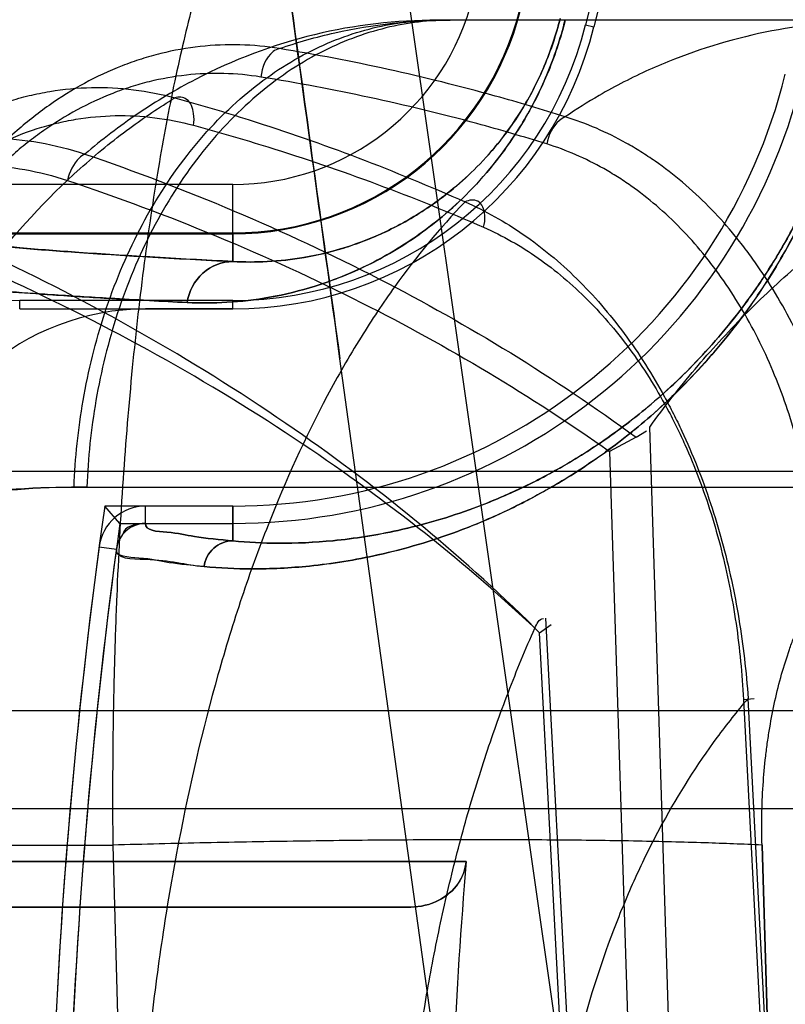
# Model space of a CAD drawing. Header units: millimetres. Extents: x 0 to 297, y 0 to 210.
# Tile 408 of 438: x 242.0623 to 242.1089, y 159.3941 to 159.454. Entities that reach past the tile are written whole.
import ezdxf

# ---------------------------------------------------------------- set-up
doc = ezdxf.new("R2010")
doc.units = ezdxf.units.MM
doc.header["$LTSCALE"] = 16.335
doc.layers.get('0').update_dxf_attribs({"linetype": 'CONTINUOUS'})
for name, color, linetype in [('AXES_REF', 7, 'CONTINUOUS'), ('INTFCLR_1', 7, 'CONTINUOUS'), ('INTFCLR_144815', 7, 'CONTINUOUS'), ('INTFCLR_72935', 7, 'CONTINUOUS')]:
    doc.layers.add(name, color=color, linetype=linetype)

msp = doc.modelspace()

# ---------------------------------------------------------------- linework, layer by layer
at = {"color": 7, "linetype": 'Continuous'}
for radius in [5.8174969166, 5.817, 5.7797484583]:
    msp.add_circle((241.4979109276, 154.8339782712), radius, dxfattribs=at)
msp.add_arc((241.4979109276, 154.8339782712), 5.76, 278.2771290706, 261.7228709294, dxfattribs=at)
at = {"layer": 'AXES_REF', "color": 7, "linetype": 'Continuous'}
msp.add_arc((241.4979109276, 154.8339782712), 5.892, 113.0826660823, 66.91733391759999, dxfattribs=at)
at = {"layer": 'AXES_REF', "color": 9, "linetype": 'Continuous'}
msp.add_arc((241.4979109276, 154.8339782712), 5.3067073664, 94.4118118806, 85.5881881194, dxfattribs=at)
at = {"layer": 'INTFCLR_1', "color": 9, "linetype": 'Continuous'}
for p, q in [((242.0752948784, 159.4439715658), (242.0569476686, 159.4439715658)), ((242.0752948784, 159.4392838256), (242.0752948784, 159.4439715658)), ((242.0561411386, 159.4409729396), (242.0752948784, 159.4409720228)), ((242.0699864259, 159.4233349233), (242.0699863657, 159.4243928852)), ((242.0752948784, 159.4222757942), (242.0752948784, 159.4243928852)), ((242.0671536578, 159.4219140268), (242.0682022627, 159.4217736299)), ((242.0894900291, 159.4027569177), (242.0484438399, 159.4027569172)), ((241.9530786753, 159.3999782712), (242.0861160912, 159.3999782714))]:
    msp.add_line(p, q, dxfattribs=at)
at = {"layer": 'INTFCLR_1', "color": 6, "linetype": 'Continuous'}
for p, q in [((242.0752948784, 159.4363928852), (242.0699858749, 159.4363928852)), ((242.0752948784, 159.4243928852), (242.0699864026, 159.4243928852)), ((242.0699864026, 159.4233349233), (242.0752948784, 159.4233349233))]:
    msp.add_line(p, q, dxfattribs=at)
at = {"layer": 'INTFCLR_1', "color": 9, "linetype": 'Continuous'}
for centre, radius, start, end in [((242.4100786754, 159.3759782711), 0.3626146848, 136.3898582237, 175.7650415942), ((242.0752948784, 159.459023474), 0.0150519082, 270.0000000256, 346.0686235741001), ((242.0752948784, 159.459023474), 0.0180514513, 270.0000000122, 346.0686236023)]:
    msp.add_arc(centre, radius, start, end, dxfattribs=at)
at = {"layer": 'INTFCLR_1', "color": 6, "linetype": 'Continuous'}
for centre, radius, start, end in [((242.4100786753, 159.3759782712), 0.3596172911, 137.2913519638, 169.1014109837), ((242.4100786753, 159.3759782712), 0.3222993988, 138.8345507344, 166.0686236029), ((242.0752948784, 159.459023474), 0.0226305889, 270.0000002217, 346.0686238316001), ((242.0752948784, 159.459023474), 0.03568855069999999, 269.9999999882, 346.0686236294), ((242.0752948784, 159.459023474), 0.0346305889, 270.0000003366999, 346.0686220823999), ((242.0699865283, 159.421534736), 0.0148581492, 90.0025200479, 172.3711763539), ((242.0699865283, 159.421534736), 0.0028581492, 90.00251033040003, 172.3740739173), ((242.0699865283, 159.421534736), 0.0018001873, 90.00326028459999, 172.3740664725), ((242.4100786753, 159.3759782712), 0.3459879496, 172.3704884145, 183.9851791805), ((242.4100786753, 159.3759782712), 0.3449299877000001, 172.3704828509, 183.9926675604), ((242.4100786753, 159.3759782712), 0.3217051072, 175.2251899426, 179.4664088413)]:
    msp.add_arc(centre, radius, start, end, dxfattribs=at)
at = {"layer": 'INTFCLR_1', "color": 9, "linetype": 'Continuous'}
for points, knots in [([(242.0725044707, 159.4367869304), (242.0733118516, 159.4367464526), (242.0749954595, 159.4367544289), (242.0776151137, 159.4370652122), (242.079894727, 159.4376244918), (242.0817988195, 159.4382953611), (242.0833131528, 159.4389529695), (242.0848742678, 159.439775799), (242.0864761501, 159.44079279), (242.0881103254, 159.4420415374), (242.0897683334, 159.4435757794), (242.0911142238, 159.4451097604), (242.0921730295, 159.4465468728), (242.0929735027, 159.4477895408), (242.093734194, 159.4491641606), (242.0944317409, 159.4506672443), (242.0950429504, 159.4522904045), (242.0953720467, 159.4534234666), (242.0955168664, 159.454007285)], [0, 0, 0, 0, 0.0779033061, 0.1618667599, 0.253680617, 0.3034199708, 0.3562896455, 0.4126322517, 0.4733102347, 0.5389302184, 0.6105590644, 0.6906636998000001, 0.7351564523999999, 0.7824908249, 0.8330084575, 0.8864378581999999, 0.9420335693, 1, 1, 1, 1]), ([(242.0752948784, 159.4392838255), (242.0759901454, 159.4392436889), (242.0774410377, 159.4392399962), (242.0797012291, 159.4394929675), (242.0816709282, 159.4399637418), (242.0833173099, 159.4405340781), (242.0846281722, 159.4410953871), (242.0859794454, 159.4417998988), (242.0873674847, 159.4426729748), (242.0887837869, 159.4437471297), (242.0902217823, 159.4450694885), (242.0916699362, 159.4467115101), (242.092807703, 159.4483584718), (242.0936609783, 159.4498953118), (242.0942658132, 159.451195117), (242.0947954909, 159.4525991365), (242.0950804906, 159.4535793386), (242.0952057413, 159.4540844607)], [0, 0, 0, 0, 0.07768818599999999, 0.1614676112, 0.253160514, 0.3029151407, 0.3557064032, 0.412084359, 0.4727394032, 0.5384152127, 0.6101056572, 0.6903102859, 0.7821708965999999, 0.8327536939, 0.8862709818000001, 0.9419457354, 1, 1, 1, 1]), ([(242.0752948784, 159.4222757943), (242.0762064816, 159.4221835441), (242.0782401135, 159.4220772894), (242.0816121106, 159.4222376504), (242.0856210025, 159.4228786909), (242.0893313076, 159.4239719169), (242.0921196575, 159.4251293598), (242.0938680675, 159.4259809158), (242.0957678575, 159.4270085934), (242.0982510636, 159.4285838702), (242.100709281, 159.4305119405), (242.1027240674, 159.4323768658), (242.1043071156, 159.4340298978), (242.1058957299, 159.4359199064), (242.1074715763, 159.4380842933), (242.1089979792, 159.4405541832), (242.1104245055, 159.4433518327), (242.111671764, 159.4464441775), (242.1123276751, 159.4486385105), (242.1126077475, 159.4497677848)], [0, 0, 0, 0, 0.054551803, 0.1210381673, 0.2006278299, 0.2957140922, 0.3505402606, 0.3802099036, 0.4114671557, 0.4791025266, 0.5550208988, 0.5971000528, 0.6424803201, 0.6911977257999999, 0.7439878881, 0.8017400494, 0.8638847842, 0.9307288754, 1, 1, 1, 1]), ([(242.073538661, 159.420709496), (242.0744997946, 159.4206156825), (242.076643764, 159.4205142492), (242.0801962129, 159.4206943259), (242.084417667, 159.4213813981), (242.088322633, 159.4225413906), (242.0912560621, 159.4237656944), (242.0930955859, 159.424665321), (242.0950938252, 159.4257507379), (242.0977063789, 159.4274131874), (242.1002913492, 159.429446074), (242.102410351, 159.4314115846), (242.1040747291, 159.4331530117), (242.1057452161, 159.4351437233), (242.1074019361, 159.4374226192), (242.1090068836, 159.4400228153), (242.1105067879, 159.442967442), (242.1118185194, 159.4462218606), (242.112508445, 159.4485309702), (242.112803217, 159.4497192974)], [0, 0, 0, 0, 0.0546088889, 0.1211683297, 0.2007950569, 0.2959181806, 0.3507413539, 0.380380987, 0.4116808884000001, 0.4792976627, 0.5552209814, 0.5972744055, 0.6426583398, 0.6913478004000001, 0.7441210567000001, 0.8018425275, 0.8639600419, 0.9307654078, 1, 1, 1, 1]), ([(242.0752948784, 159.4392838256), (242.0736082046, 159.4393683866), (242.0704793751, 159.4395350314), (242.0661597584, 159.4398118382), (242.0625795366, 159.4400775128), (242.0593236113, 159.4404222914), (242.0572279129, 159.4406331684), (242.0561411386, 159.4409729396)], [0, 0, 0, 0, 0.2632756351, 0.4884106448, 0.6749428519, 0.8224893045, 1, 1, 1, 1]), ([(242.0752948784, 159.4392838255), (242.0746427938, 159.4392798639), (242.0732799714, 159.4387405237), (242.0726152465, 159.4374543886), (242.0725044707, 159.4367869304)], [0, 0, 0, 0, 0.4907835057, 1, 1, 1, 1]), ([(242.0529109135, 159.4385929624), (242.0534969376, 159.4383325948), (242.0546192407, 159.4381815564), (242.0562193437, 159.4379468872), (242.0577620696, 159.4377819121), (242.0595580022, 159.4376115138), (242.0617689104, 159.4374323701), (242.0646076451, 159.4372318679), (242.0682538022, 159.4370084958), (242.0709754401, 159.4368635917), (242.0725044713, 159.4367869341)], [0, 0, 0, 0, 0.0976424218, 0.1690009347, 0.2472990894, 0.3335584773, 0.4437851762, 0.5850020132, 0.7668876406, 1, 1, 1, 1]), ([(242.0752948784, 159.4222757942), (242.0745114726, 159.4223522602), (242.0730582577, 159.4224650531), (242.0716210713, 159.4228345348), (242.0699221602, 159.422873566), (242.0699864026, 159.4233349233)], [0, 0, 0, 0, 0.4333569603, 0.7435471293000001, 1, 1, 1, 1]), ([(242.0752948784, 159.4222757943), (242.0748781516, 159.4222744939), (242.0740135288, 159.4219470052), (242.0735936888, 159.4211269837), (242.073538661, 159.420709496)], [0, 0, 0, 0, 0.4973921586, 1, 1, 1, 1]), ([(242.0682022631, 159.4217736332), (242.068119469, 159.4211555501), (242.0711271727, 159.4212383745), (242.0723447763, 159.420826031), (242.0735386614, 159.4207094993)], [0, 0, 0, 0, 0.3420450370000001, 1, 1, 1, 1])]:
    msp.add_open_spline(points, degree=3, knots=knots, dxfattribs=at)
at = {"layer": 'INTFCLR_1', "color": 6, "linetype": 'Continuous'}
msp.add_open_spline([(242.0861160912, 159.3999782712), (242.0867004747, 159.3999782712), (242.0878318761, 159.4002410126), (242.0890872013, 159.4013019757), (242.0894508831, 159.4022882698), (242.0894900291, 159.4027569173)], degree=3, knots=[0, 0, 0, 0, 0.3693125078, 0.7027976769, 1, 1, 1, 1], dxfattribs=at)
at = {"layer": 'INTFCLR_144815', "color": 9, "linetype": 'Continuous'}
for p, q in [((242.140187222, 159.0763019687), (242.0313803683, 159.8370621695)), ((242.7961810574, 159.4539782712), (242.0877571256, 159.4539782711)), ((242.1363578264, 159.0380882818), (242.0818113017, 159.4333639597)), ((242.1027053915, 159.365287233), (242.1006604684, 159.4292036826)), ((242.09820996, 159.4277153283), (242.1002461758, 159.3639782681)), ((242.8624730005, 159.4264903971), (242.0134455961, 159.4264903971)), ((242.0656271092, 159.4255483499), (242.8226504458, 159.4255483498)), ((242.0943233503, 159.4175617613), (242.0970638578, 159.365287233)), ((242.0967195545, 159.363978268), (242.0939543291, 159.416679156)), ((242.1063638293, 159.4126171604), (242.1070060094, 159.4126755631)), ((242.1063638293, 159.4126171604), (242.1088703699, 159.3639782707)), ((242.1090845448, 159.3652872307), (242.1066445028, 159.4126799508)), ((242.1971064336, 159.4119259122), (241.8859812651, 159.4119259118)), ((241.8919810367, 159.405978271), (242.2331329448, 159.4059782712)), ((242.034682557, 159.40374646), (242.0679865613, 159.40374646)), ((242.0679865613, 159.4037464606), (242.0685402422, 159.383684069))]:
    msp.add_line(p, q, dxfattribs=at)
at = {"layer": 'INTFCLR_144815', "color": 6, "linetype": 'Continuous'}
for p, q in [((242.0998233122, 159.4285790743), (242.1004699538, 159.428982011)), ((242.0998233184, 159.4285790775), (242.09820996, 159.4277153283)), ((242.0939543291, 159.416679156), (242.0946548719, 159.4171838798)), ((242.1080823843, 159.3836840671), (242.107492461, 159.4037468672)), ((242.107492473, 159.4037464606), (242.1080823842, 159.3836840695))]:
    msp.add_line(p, q, dxfattribs=at)
at = {"layer": 'INTFCLR_144815', "color": 9, "linetype": 'Continuous'}
msp.add_arc((242.0835737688, 159.4239782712), 0.048, 3.000000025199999, 90.0000000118, dxfattribs=at)
at = {"layer": 'INTFCLR_144815', "color": 7, "linetype": 'Continuous'}
for points, knots in [([(242.0818113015, 159.4333639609), (242.0806726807, 159.4416150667), (242.0784312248, 159.4578802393), (242.075139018, 159.4818400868), (242.0719805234, 159.5048975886), (242.0689258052, 159.5272697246), (242.0659452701, 159.5491749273), (242.0630253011, 159.5707182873), (242.0602112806, 159.5915688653), (242.0575347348, 159.6114936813), (242.0549829, 159.6305872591), (242.0525323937, 159.6490274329), (242.0501815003, 159.6668334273), (242.0479761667, 159.6836609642), (242.0459530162, 159.6992262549), (242.044158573, 159.7131575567), (242.0425711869, 159.7256011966), (242.0411936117, 159.7365110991), (242.0399789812, 159.7462362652), (242.0389118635, 159.7548785), (242.0379700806, 159.7625999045), (242.0371508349, 159.7694041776), (242.0364220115, 159.7755371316), (242.0357740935, 159.7810661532), (242.035193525, 159.7860971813), (242.0346953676, 159.7904814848), (242.0342465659, 159.7944945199), (242.0338398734, 159.7981949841), (242.0334746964, 159.8015821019), (242.0331572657, 159.8045844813), (242.0328713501, 159.8073445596), (242.0326130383, 159.8098951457), (242.0323843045, 159.8122097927), (242.0321819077, 159.8143100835), (242.0320011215, 159.816237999), (242.031839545, 159.8180142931), (242.031694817, 159.8196567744), (242.0315661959, 159.8211688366), (242.0314519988, 159.8225661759), (242.0313563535, 159.8237864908), (242.0312472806, 159.8252400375), (242.0311334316, 159.8268713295), (242.031027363, 159.8285965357), (242.0309439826, 159.8301971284), (242.0308843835, 159.8316181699), (242.0308565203, 159.8329864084), (242.0308338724, 159.8342430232), (242.0309536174, 159.8354123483), (242.0308072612, 159.8371041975), (242.0313803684, 159.8370621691)], [0, 0, 0, 0, 0.06138757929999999, 0.1210085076, 0.1782451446, 0.2329101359, 0.2874228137, 0.3411758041, 0.3931381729, 0.4424864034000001, 0.4893422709, 0.5351105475, 0.5795866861, 0.6217126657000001, 0.6601913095, 0.6952690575, 0.7252356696, 0.7526450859, 0.7763143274, 0.7974677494, 0.8168227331, 0.8336433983, 0.8479779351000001, 0.8623411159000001, 0.8746715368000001, 0.8853030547, 0.8948616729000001, 0.9044322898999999, 0.9127399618, 0.9199696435, 0.9266833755, 0.9331907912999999, 0.9388638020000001, 0.9438255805, 0.9487417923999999, 0.9531350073, 0.9569710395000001, 0.9608938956, 0.9643192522, 0.9673038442, 0.9699153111, 0.9750619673, 0.9793567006, 0.9826508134, 0.9868840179, 0.9897998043, 0.9928459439, 0.9957648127, 1, 1, 1, 1]), ([(242.0543781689, 159.6351031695), (242.0544381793, 159.6346524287), (242.05456232, 159.6337204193), (242.0547331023, 159.6324387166), (242.0549040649, 159.6311561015), (242.055060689, 159.6299814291), (242.0552269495, 159.6287348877), (242.0554011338, 159.627429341), (242.0555995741, 159.6259425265), (242.0558158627, 159.62432265), (242.0560518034, 159.6225563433), (242.0563158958, 159.6205802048), (242.0566054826, 159.6184144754), (242.0569249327, 159.6160267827), (242.0572793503, 159.6133793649), (242.0576759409, 159.6104190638), (242.0581214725, 159.607096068), (242.0586113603, 159.6034454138), (242.0591621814, 159.5993446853), (242.0597760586, 159.5947794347), (242.0604657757, 159.5896562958), (242.0612389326, 159.5839212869), (242.0621019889, 159.5775281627), (242.0630654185, 159.5704014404), (242.06415036, 159.562388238), (242.0653664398, 159.5534214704), (242.0667189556, 159.5434664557), (242.0682191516, 159.5324443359), (242.0698877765, 159.5202067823), (242.0717556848, 159.5065345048), (242.0738501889, 159.4912355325), (242.0762166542, 159.4739876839), (242.0788987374, 159.4544859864), (242.0808008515, 159.4406838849), (242.0818113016, 159.4333639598)], [0, 0, 0, 0, 0.0067002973, 0.0138545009, 0.0190528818, 0.0257668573, 0.0313165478, 0.0375834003, 0.0451746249, 0.0534191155, 0.0616642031, 0.0714324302, 0.08279650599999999, 0.09386036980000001, 0.1069287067, 0.1221543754, 0.1378702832, 0.1563313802, 0.176429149, 0.1988374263, 0.2242060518, 0.2525999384, 0.2841075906, 0.3192636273, 0.3585678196, 0.4032599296, 0.4525990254, 0.5066031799, 0.5671689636, 0.6345886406, 0.7099364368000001, 0.7947030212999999, 0.8911176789, 1, 1, 1, 1])]:
    msp.add_open_spline(points, degree=3, knots=knots, dxfattribs=at)
at = {"layer": 'INTFCLR_144815', "color": 9, "linetype": 'Continuous'}
for points, knots in [([(242.0842330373, 159.4719782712), (242.0831412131, 159.4719782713), (242.0806211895, 159.4710422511), (242.0786655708, 159.4687277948), (242.07739382, 159.4667566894), (242.0764163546, 159.4650055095), (242.0752507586, 159.4624514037), (242.0739759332, 159.4589290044), (242.0730135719, 159.4556160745), (242.072280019, 159.4526690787), (242.0715407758, 159.4493493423), (242.070701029, 159.4448501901), (242.0700024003, 159.4401068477), (242.0695061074, 159.4360367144), (242.0690434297, 159.4316517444), (242.0685740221, 159.4259292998), (242.0682557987, 159.4200537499), (242.0680859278, 159.4151783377), (242.0679747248, 159.4101245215), (242.0679630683, 159.4063038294), (242.0679865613, 159.4037464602)], [0, 0, 0, 0, 0.0447683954, 0.1032005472, 0.1213211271, 0.1410891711, 0.1853432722, 0.2362765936, 0.2945595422, 0.3267150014, 0.3607913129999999, 0.4340002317, 0.5143214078, 0.5573399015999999, 0.6021191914, 0.6951105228, 0.7927308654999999, 0.8433596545, 0.8951349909, 1, 1, 1, 1]), ([(242.1217550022, 159.4264903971), (242.1216390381, 159.4293171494), (242.121002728, 159.4350724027), (242.1187891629, 159.4435535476), (242.1152286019, 159.4516521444), (242.1103988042, 159.4588656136), (242.1045254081, 159.4647469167), (242.09795454, 159.4689816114), (242.0911065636, 159.4714450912), (242.0864616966, 159.4719782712), (242.0842330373, 159.4719782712)], [0, 0, 0, 0, 0.1308834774, 0.2668605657, 0.4040067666, 0.5382363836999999, 0.666176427, 0.7858622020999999, 0.8968959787, 1, 1, 1, 1]), ([(242.0656271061, 159.4255483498), (242.0656954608, 159.4273140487), (242.0660696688, 159.4309043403), (242.067371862, 159.4361982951), (242.0694661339, 159.4412539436), (242.0723074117, 159.4457599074), (242.0757665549, 159.4494390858), (242.0796412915, 159.4520942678), (242.0830862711, 159.4534103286), (242.0854758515, 159.4538424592), (242.0867894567, 159.4539591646), (242.087436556, 159.4539782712), (242.0877571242, 159.4539782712)], [0, 0, 0, 0, 0.1339492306, 0.2727111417, 0.4118952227, 0.5469808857, 0.6743350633, 0.7920383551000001, 0.9000813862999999, 0.9509592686, 0.9756993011, 1, 1, 1, 1]), ([(242.0877571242, 159.4539782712), (242.085239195, 159.4539782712), (242.0801213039, 159.4533900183), (242.0746683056, 159.4513178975), (242.0712263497, 159.4493935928), (242.0689385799, 159.4479339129), (242.0673145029, 159.4466960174), (242.066284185, 159.4458271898)], [0, 0, 0, 0, 0.3224796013, 0.6526157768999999, 0.7390842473, 0.8273898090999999, 1, 1, 1, 1]), ([(242.0885220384, 159.4539782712), (242.087875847, 159.4539782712), (242.0865575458, 159.4538995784), (242.0838547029, 159.4534103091), (242.0804115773, 159.4520941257), (242.0765397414, 159.4494388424), (242.073083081, 159.4457596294), (242.0702439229, 159.4412537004), (242.0681512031, 159.4361981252), (242.0668499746, 159.4309042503), (242.0664760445, 159.4273140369), (242.0664077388, 159.4255483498)], [0, 0, 0, 0, 0.0489996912, 0.09985824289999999, 0.2078673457, 0.3255494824, 0.4528998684, 0.5879993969, 0.7272116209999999, 0.8660105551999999, 1, 1, 1, 1]), ([(242.0781289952, 159.4522512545), (242.0792348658, 159.4526329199), (242.0826290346, 159.4535981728), (242.0861691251, 159.4539782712), (242.0885220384, 159.4539782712)], [0, 0, 0, 0, 0.3320886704, 1, 1, 1, 1]), ([(242.1150866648, 159.4539782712), (242.1128808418, 159.4539782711), (242.1084690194, 159.4536096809), (242.1031164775, 159.4521028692), (242.0995669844, 159.4504940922), (242.0973660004, 159.449288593), (242.0961920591, 159.4485493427), (242.095520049, 159.448093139)], [0, 0, 0, 0, 0.3192772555, 0.6368899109, 0.7994070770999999, 0.8824353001, 1, 1, 1, 1]), ([(242.0781290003, 159.4522511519), (242.076542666, 159.4525078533), (242.074086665, 159.4525706), (242.0712946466, 159.4520694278), (242.0697178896, 159.4516237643), (242.0673496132, 159.4507843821), (242.0650949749, 159.4495482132), (242.0630404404, 159.4480061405), (242.0616766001, 159.4468577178), (242.0600664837, 159.4452586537), (242.0586116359, 159.4434805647), (242.0575317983, 159.4419472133), (242.0559747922, 159.4394955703), (242.0546948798, 159.4368354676), (242.0536949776, 159.434050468), (242.0530898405, 159.4321132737), (242.0522321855, 159.4286263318), (242.0518583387, 159.4255517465), (242.0517673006, 159.4234938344)], [0, 0, 0, 0, 0.1098685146, 0.1653265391, 0.1935295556, 0.2218009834, 0.3370645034, 0.3670847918, 0.397439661, 0.4588941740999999, 0.5219269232, 0.5542432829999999, 0.5870709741, 0.7204576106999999, 0.7546908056, 0.7893863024, 0.8591629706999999, 1, 1, 1, 1]), ([(242.0781290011, 159.4522511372), (242.0779903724, 159.4522185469), (242.0773427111, 159.4518647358), (242.0770581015, 159.4510858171), (242.0769963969, 159.4505170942)], [0, 0, 0, 0, 0.1993201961, 1, 1, 1, 1]), ([(242.0955200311, 159.4480930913), (242.0941083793, 159.4485408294), (242.0883914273, 159.4502391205), (242.0825515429, 159.4515214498), (242.0781290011, 159.4522511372)], [0, 0, 0, 0, 0.2483454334, 1, 1, 1, 1]), ([(242.0769963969, 159.4505170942), (242.0755035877, 159.4507584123), (242.073191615, 159.4508162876), (242.0705629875, 159.4503441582), (242.069077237, 159.4499241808), (242.0668434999, 159.4491336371), (242.0647163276, 159.4479691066), (242.0627753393, 159.4465178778), (242.0614859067, 159.4454365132), (242.0599626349, 159.4439306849), (242.0585838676, 159.4422567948), (242.0575595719, 159.4408128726), (242.0560811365, 159.4385042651), (242.0548607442, 159.4359996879), (242.0539029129, 159.4333762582), (242.0533212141, 159.4315518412), (242.0524919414, 159.4282679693), (242.0521184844, 159.4253709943), (242.0520176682, 159.423431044)], [0, 0, 0, 0, 0.1096189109, 0.1650089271, 0.1931906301, 0.2214485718, 0.3367240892, 0.3667609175, 0.3971372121, 0.4586431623, 0.5217283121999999, 0.5540726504, 0.5869294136, 0.7204219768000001, 0.7546742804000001, 0.7893855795, 0.8591827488, 1, 1, 1, 1]), ([(242.094387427, 159.4464422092), (242.0929754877, 159.4468810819), (242.0872555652, 159.4485462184), (242.0814172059, 159.4498022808), (242.0769963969, 159.4505170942)], [0, 0, 0, 0, 0.2482161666, 1, 1, 1, 1]), ([(242.0443066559, 159.4205578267), (242.0443494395, 159.4227127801), (242.0446646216, 159.4259343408), (242.0454898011, 159.4295946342), (242.0460874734, 159.4316260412), (242.0470860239, 159.4345384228), (242.0483930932, 159.4373152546), (242.0500104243, 159.439858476), (242.0511364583, 159.4414417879), (242.052662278, 159.4432646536), (242.0543600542, 159.444880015), (242.0558012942, 159.4460217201), (242.0579800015, 159.4475383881), (242.0603832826, 159.4486979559), (242.0628909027, 159.4493979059), (242.0645667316, 159.4497390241), (242.0675432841, 159.4500188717), (242.0701205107, 159.4496933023), (242.0717637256, 159.4492488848)], [0, 0, 0, 0, 0.1415064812, 0.2113104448, 0.2461202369, 0.280468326, 0.4134509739, 0.4460433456, 0.4782975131, 0.5409537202, 0.6017877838, 0.6317837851, 0.6615815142, 0.7760743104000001, 0.8042398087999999, 0.8324475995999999, 0.8882424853, 1, 1, 1, 1]), ([(242.0390775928, 159.3686885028), (242.0392366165, 159.3711982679), (242.0395403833, 159.3749459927), (242.0400769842, 159.3798999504), (242.0406870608, 159.384714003), (242.0415904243, 159.3905605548), (242.0429071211, 159.3973605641), (242.0441992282, 159.4028439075), (242.0452080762, 159.4065739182), (242.0458075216, 159.4086492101), (242.0467058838, 159.4116299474), (242.0481297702, 159.4159073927), (242.0502395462, 159.4213181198), (242.0521613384, 159.4255444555), (242.0535912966, 159.4283404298), (242.0544188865, 159.4298668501), (242.0556388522, 159.4320317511), (242.0575218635, 159.4350767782), (242.0610047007, 159.4398899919), (242.0643796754, 159.4435739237), (242.0674810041, 159.4462326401), (242.0693744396, 159.447703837), (242.0708224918, 159.4486779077), (242.0717636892, 159.4492488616)], [0, 0, 0, 0, 0.0839822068, 0.1255314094, 0.166399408, 0.2460266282, 0.3230456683, 0.3976498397, 0.43409919, 0.4520761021, 0.4697861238, 0.5380636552, 0.6025619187, 0.6636457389, 0.6930137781, 0.7074212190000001, 0.7216279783, 0.7760004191, 0.8268564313, 0.9199491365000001, 0.9418203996, 0.9632373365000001, 1, 1, 1, 1]), ([(242.072896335, 159.4475748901), (242.0729330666, 159.4478142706), (242.072949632, 159.4483656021), (242.0726599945, 159.449239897), (242.0719885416, 159.4493336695), (242.0717637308, 159.4492488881)], [0, 0, 0, 0, 0.3021343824, 0.7002561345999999, 1, 1, 1, 1]), ([(242.0717637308, 159.4492488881), (242.0732814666, 159.4488286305), (242.0792787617, 159.4470480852), (242.085144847, 159.4448229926), (242.0894179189, 159.4429124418)], [0, 0, 0, 0, 0.2517502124, 1, 1, 1, 1]), ([(242.0468504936, 159.4204950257), (242.0469117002, 159.4225323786), (242.0472377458, 159.4255758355), (242.0480446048, 159.4290315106), (242.0486236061, 159.4309489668), (242.0495855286, 159.4336978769), (242.050835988, 159.4363173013), (242.0523748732, 159.43871699), (242.0534448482, 159.4402103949), (242.0548924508, 159.4419291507), (242.0564997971, 159.443452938), (242.0578629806, 159.4445297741), (242.0599209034, 159.4459587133), (242.0621876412, 159.4470529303), (242.06455212, 159.447713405), (242.066129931, 159.4480353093), (242.068929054, 159.4482997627), (242.0713524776, 159.4479937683), (242.0728963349, 159.4475748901)], [0, 0, 0, 0, 0.1417199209, 0.211646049, 0.2465180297, 0.2809284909, 0.4141483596, 0.4467938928, 0.4790964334, 0.5418307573, 0.6027188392, 0.6327299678, 0.6625316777, 0.7769212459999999, 0.8050295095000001, 0.8331654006, 0.8887756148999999, 1, 1, 1, 1]), ([(242.0955200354, 159.4480931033), (242.0953881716, 159.4480394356), (242.0948111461, 159.4476543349), (242.0944923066, 159.4469715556), (242.094387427, 159.4464422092)], [0, 0, 0, 0, 0.2087479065, 1, 1, 1, 1]), ([(242.1135366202, 159.418917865), (242.1134636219, 159.420567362), (242.1131402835, 159.423840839), (242.1122764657, 159.4278529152), (242.1113055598, 159.4309464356), (242.1101680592, 159.4338981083), (242.1087637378, 159.4366890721), (242.1072934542, 159.438948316), (242.1063949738, 159.4401665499), (242.1050259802, 159.441875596), (242.1032558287, 159.4436811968), (242.1012830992, 159.4452042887), (242.1001201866, 159.4459746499), (242.0983685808, 159.4470145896), (242.0968042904, 159.4476958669), (242.0955200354, 159.4480931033)], [0, 0, 0, 0, 0.136064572, 0.2704402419, 0.3373865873, 0.4030840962, 0.530994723, 0.593873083, 0.625029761, 0.6556978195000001, 0.774325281, 0.8321207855, 0.8608246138, 0.8892201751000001, 1, 1, 1, 1]), ([(242.072896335, 159.4475748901), (242.0744137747, 159.4471631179), (242.08040701, 159.4454194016), (242.0862740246, 159.443239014), (242.0905505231, 159.4413651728)], [0, 0, 0, 0, 0.2519199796, 1, 1, 1, 1]), ([(242.0358001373, 159.4156410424), (242.0358877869, 159.4179215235), (242.0362749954, 159.4213310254), (242.0371996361, 159.4252048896), (242.0378622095, 159.4273656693), (242.0389696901, 159.4304854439), (242.0406416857, 159.4339459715), (242.0430768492, 159.437497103), (242.0451175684, 159.4398825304), (242.0473650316, 159.4419681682), (242.049403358, 159.4434406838), (242.0511148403, 159.4444356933), (242.0528517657, 159.4452911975), (242.055097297, 159.4461220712), (242.0574289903, 159.4466138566), (242.0593115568, 159.4467907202), (242.0611921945, 159.446824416), (242.0635465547, 159.4465953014), (242.0653826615, 159.4461283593), (242.066284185, 159.4458271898)], [0, 0, 0, 0, 0.1377789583, 0.206061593, 0.2402336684, 0.2741707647, 0.4059257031, 0.4705534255, 0.5337519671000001, 0.5950390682, 0.6552457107, 0.6851158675, 0.7144741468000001, 0.7720589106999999, 0.8291580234, 0.8577649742, 0.886116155, 0.9426164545, 1, 1, 1, 1]), ([(242.1110240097, 159.4188550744), (242.1109776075, 159.4204176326), (242.1107173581, 159.4235168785), (242.1099524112, 159.4273186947), (242.1090737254, 159.4302474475), (242.1080362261, 159.4330376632), (242.1067433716, 159.4356756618), (242.1053816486, 159.4378112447), (242.1045477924, 159.4389618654), (242.103276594, 159.4405754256), (242.101627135, 159.4422797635), (242.0997844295, 159.44371742), (242.0986970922, 159.4444442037), (242.0970579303, 159.4454257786), (242.0955916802, 159.4460680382), (242.094387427, 159.4464422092)], [0, 0, 0, 0, 0.1369216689, 0.2717695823, 0.338828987, 0.4045662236, 0.532378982, 0.5951349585, 0.6262153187, 0.6568011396, 0.775053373, 0.8326460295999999, 0.861249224, 0.8895477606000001, 1, 1, 1, 1]), ([(242.066284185, 159.4458271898), (242.0661632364, 159.4457648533), (242.0656418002, 159.4453599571), (242.0653415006, 159.4447241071), (242.0652263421, 159.4442216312)], [0, 0, 0, 0, 0.2088302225, 1, 1, 1, 1]), ([(242.066284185, 159.4458271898), (242.0724158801, 159.4437287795), (242.0840792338, 159.4388157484), (242.0948879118, 159.4322092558), (242.0998233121, 159.4285790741)], [0, 0, 0, 0, 0.514044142, 1, 1, 1, 1]), ([(242.0361834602, 159.4155782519), (242.0362987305, 159.4177485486), (242.0367080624, 159.4209893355), (242.0376264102, 159.4246682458), (242.0382758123, 159.4267187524), (242.0393545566, 159.4296771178), (242.0409653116, 159.4329564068), (242.0432943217, 159.4363216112), (242.0452397, 159.438579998), (242.0473750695, 159.4405551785), (242.0493083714, 159.4419499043), (242.0509297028, 159.4428920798), (242.0525721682, 159.4437024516), (242.0546929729, 159.4444899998), (242.0568938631, 159.444956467), (242.0586688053, 159.4451258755), (242.0604393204, 159.4451595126), (242.0626539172, 159.4449467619), (242.0643797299, 159.4445056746), (242.0652263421, 159.4442216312)], [0, 0, 0, 0, 0.1383967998, 0.2069534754, 0.2412534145, 0.2753102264, 0.4074740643, 0.4722508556, 0.535550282, 0.5968850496, 0.6570763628, 0.6869117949, 0.7162142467, 0.7736285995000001, 0.8304669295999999, 0.8589069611, 0.8870712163, 0.9431353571, 1, 1, 1, 1]), ([(242.0652263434, 159.4442216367), (242.0713519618, 159.4421662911), (242.0827924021, 159.4374494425), (242.0934276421, 159.431112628), (242.0982102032, 159.4277155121)], [0, 0, 0, 0, 0.5241312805, 1, 1, 1, 1]), ([(242.0894179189, 159.442912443), (242.0878718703, 159.4413056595), (242.0856639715, 159.4386132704), (242.0833577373, 159.4351492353), (242.0820214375, 159.4329076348), (242.0799630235, 159.4291807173), (242.0778471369, 159.4244992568), (242.076058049, 159.4195550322), (242.0750787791, 159.41650211), (242.0736268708, 159.4115749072), (242.0722318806, 159.4055547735), (242.0711720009, 159.3993566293), (242.0706414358, 159.395627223), (242.0699208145, 159.3897949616), (242.069220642, 159.3808090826), (242.0691183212, 159.3727676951), (242.0691933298, 159.3686885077)], [0, 0, 0, 0, 0.0850352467, 0.1321993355, 0.1586374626, 0.184533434, 0.2945491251, 0.3540148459, 0.3850058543, 0.4168022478, 0.5498956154, 0.6203095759, 0.6565717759, 0.6935412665, 0.8444107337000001, 1, 1, 1, 1]), ([(242.0905505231, 159.4413651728), (242.090612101, 159.4416066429), (242.0906955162, 159.442147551), (242.0903711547, 159.4431094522), (242.0896504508, 159.4430349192), (242.0894179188, 159.4429124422)], [0, 0, 0, 0, 0.3021596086, 0.6813293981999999, 1, 1, 1, 1]), ([(242.0894179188, 159.4429124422), (242.0906604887, 159.4423745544), (242.0924605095, 159.4413593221), (242.0946630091, 159.4396852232), (242.0962504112, 159.4382435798), (242.0977426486, 159.4366433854), (242.0996098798, 159.4343039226), (242.101033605, 159.4320558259), (242.1021038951, 159.4300180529), (242.1027882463, 159.4286081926), (242.1038822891, 159.426062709), (242.1048850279, 159.423028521), (242.1056458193, 159.4199068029), (242.1062522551, 159.4167205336), (242.1065324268, 159.41429915), (242.1066445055, 159.4126799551)], [0, 0, 0, 0, 0.111371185, 0.1685828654, 0.2273923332, 0.2875095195, 0.3483614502, 0.4734187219, 0.5055197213, 0.537687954, 0.6022990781, 0.7333000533, 0.7998957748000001, 0.8664964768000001, 1, 1, 1, 1]), ([(242.0905505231, 159.4413651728), (242.0917130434, 159.4408558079), (242.0933959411, 159.439894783), (242.095448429, 159.4383080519), (242.0969254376, 159.4369417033), (242.0983118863, 159.4354255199), (242.1000424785, 159.4332055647), (242.1013537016, 159.4310717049), (242.1023349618, 159.4291384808), (242.1029621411, 159.4277991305), (242.1039605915, 159.4253771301), (242.1048616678, 159.4224890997), (242.1055336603, 159.4195172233), (242.1060592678, 159.4164748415), (242.1062833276, 159.4141631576), (242.1063638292, 159.412617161)], [0, 0, 0, 0, 0.1105823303, 0.1674153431, 0.2258611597, 0.2856450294, 0.3462207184, 0.4709151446, 0.5029696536, 0.5351116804, 0.5997423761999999, 0.7310957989, 0.7980420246, 0.8651201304, 1, 1, 1, 1]), ([(242.0936727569, 159.4169635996), (242.0890217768, 159.4215642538), (242.0784795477, 159.430144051), (242.0666570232, 159.4368133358), (242.0603477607, 159.4397692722)], [0, 0, 0, 0, 0.4842558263, 1, 1, 1, 1]), ([(242.0939544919, 159.4166792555), (242.0895047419, 159.4208992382), (242.0791985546, 159.429042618), (242.0677072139, 159.4353928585), (242.0614056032, 159.438284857)], [0, 0, 0, 0, 0.4693497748, 1, 1, 1, 1]), ([(242.1074924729, 159.4037464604), (242.1074568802, 159.4049609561), (242.1074870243, 159.4067720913), (242.1076752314, 159.408865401), (242.1078248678, 159.4100331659), (242.1080831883, 159.4117074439), (242.1084977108, 159.4135935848), (242.1090618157, 159.4154003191), (242.1094142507, 159.4163719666), (242.1099512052, 159.4177203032), (242.1106726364, 159.4191956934), (242.1116382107, 159.4207270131), (242.112623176, 159.4220585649), (242.1139595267, 159.4234885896), (242.1154653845, 159.4246270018), (242.1167162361, 159.4253262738), (242.1179688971, 159.4258820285), (242.1192763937, 159.4262568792), (242.1206091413, 159.4264494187), (242.1219622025, 159.4265233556), (242.1236854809, 159.4263926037), (242.1257557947, 159.425900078), (242.1274570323, 159.4252216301), (242.1288063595, 159.4245247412), (242.13010937, 159.4237421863), (242.1310293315, 159.4230748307), (242.1316054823, 159.4226110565)], [0, 0, 0, 0, 0.0896712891, 0.1334193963, 0.1550676, 0.1765478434, 0.2584474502, 0.297240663, 0.3161706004, 0.3347138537, 0.4043533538, 0.4369301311, 0.4682163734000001, 0.5264958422, 0.5807121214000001, 0.6067552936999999, 0.6321202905, 0.6817363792, 0.7064811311, 0.7313985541, 0.7816234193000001, 0.8333940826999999, 0.8878877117, 0.9163287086, 0.9454142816, 1, 1, 1, 1]), ([(242.0358001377, 159.4156410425), (242.0368363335, 159.416453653), (242.0390671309, 159.4180555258), (242.0425275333, 159.4200939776), (242.0455686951, 159.4215358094), (242.0479872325, 159.4224985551), (242.0517473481, 159.4238090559), (242.057613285, 159.4251725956), (242.0629480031, 159.4255483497), (242.0656271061, 159.4255483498)], [0, 0, 0, 0, 0.1234078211, 0.2570125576, 0.3758298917, 0.4384281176, 0.5008929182, 0.748925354, 1, 1, 1, 1]), ([(242.0664077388, 159.4255483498), (242.063902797, 159.4255483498), (242.0601691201, 159.4253024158), (242.0552988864, 159.4244426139), (242.0529339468, 159.4238397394), (242.0517673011, 159.4234938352)], [0, 0, 0, 0, 0.5068140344, 0.7538009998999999, 1, 1, 1, 1]), ([(242.1066445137, 159.4126799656), (242.1063084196, 159.4122894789), (242.1056617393, 159.4115075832), (242.1037844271, 159.4090589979), (242.1018257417, 159.4059459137), (242.1001550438, 159.4026107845), (242.0992492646, 159.4005687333), (242.0979212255, 159.3973075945), (242.09663524, 159.3932942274), (242.0956589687, 159.3891394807), (242.095173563, 159.3866496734), (242.0945184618, 159.3827701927), (242.0938859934, 159.3767789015), (242.093807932, 159.3714073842), (242.0938858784, 159.3686885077)], [0, 0, 0, 0, 0.0330260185, 0.0650214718, 0.1977633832, 0.2678561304, 0.3040333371, 0.3409350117, 0.4935538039, 0.5734544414, 0.6144424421, 0.6561400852, 0.8256420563, 1, 1, 1, 1]), ([(242.107492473, 159.4037464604), (242.1063347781, 159.4038025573), (242.1038211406, 159.4038991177), (242.0997727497, 159.4039983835), (242.0951993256, 159.4040592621), (242.0901858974, 159.4040789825), (242.0848395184, 159.4040565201), (242.0792818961, 159.4039927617), (242.0736404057, 159.403890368), (242.0698662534, 159.4037981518), (242.0679865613, 159.4037464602)], [0, 0, 0, 0, 0.08799942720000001, 0.1909748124, 0.3074539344, 0.4352544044, 0.5716103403, 0.7133695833, 0.8572331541, 1, 1, 1, 1])]:
    msp.add_open_spline(points, degree=3, knots=knots, dxfattribs=at)
at = {"layer": 'INTFCLR_144815', "color": 6, "linetype": 'Continuous'}
for points, knots in [([(242.0835745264, 159.4719349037), (242.0842756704, 159.4719259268), (242.0856773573, 159.4718737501), (242.0878644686, 159.4716880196), (242.0902355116, 159.4713650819), (242.0928957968, 159.4708462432), (242.0958311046, 159.4700742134), (242.0989642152, 159.469008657), (242.1021619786, 159.467644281), (242.1053139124, 159.4660039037), (242.1083716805, 159.4641072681), (242.1113126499, 159.4619574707), (242.1141473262, 159.4595391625), (242.116808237, 159.4568993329), (242.119335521, 159.4539864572), (242.121662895, 159.450865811), (242.1237926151, 159.4475154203), (242.125670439, 159.4440262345), (242.1273065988, 159.4403966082), (242.1286956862, 159.4366382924), (242.1298150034, 159.4328476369), (242.1306548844, 159.4291695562), (242.131234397, 159.4257732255), (242.1315005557, 159.4236213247), (242.1316052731, 159.4226112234)], [0, 0, 0, 0, 0.0278776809, 0.0557399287, 0.08723556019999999, 0.1229672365, 0.1634315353, 0.2078104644, 0.2544177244, 0.301516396, 0.3489413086, 0.3973369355, 0.4462084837, 0.4969436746, 0.5462080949, 0.5993974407, 0.6515652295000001, 0.7039026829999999, 0.756797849, 0.809722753, 0.8630778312, 0.9138226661, 0.9596261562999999, 1, 1, 1, 1]), ([(242.1006604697, 159.4292036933), (242.1015348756, 159.4304122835), (242.1033661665, 159.4327576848), (242.1063706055, 159.4360484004), (242.1096527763, 159.4391131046), (242.113244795, 159.441950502), (242.1171796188, 159.444548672), (242.1199807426, 159.4460718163), (242.1214320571, 159.4467846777)], [0, 0, 0, 0, 0.1628298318, 0.3244460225, 0.485909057, 0.652460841, 0.8235038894, 1, 1, 1, 1]), ([(242.0853408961, 159.3686885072), (242.0852954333, 159.3702589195), (242.0852561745, 159.3733932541), (242.0853546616, 159.3780786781), (242.0856122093, 159.3827227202), (242.086029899, 159.387310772), (242.0866087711, 159.3918300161), (242.0873509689, 159.3962716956), (242.0882584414, 159.4006218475), (242.0893350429, 159.4048744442), (242.0905853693, 159.4090208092), (242.0920160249, 159.4130551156), (242.0930993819, 159.4156768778), (242.0936727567, 159.4169635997)], [0, 0, 0, 0, 0.09544020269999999, 0.1903798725, 0.2846433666, 0.3779344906, 0.4701898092, 0.5613594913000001, 0.6514315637, 0.7400675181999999, 0.8277651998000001, 0.9144240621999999, 1, 1, 1, 1])]:
    msp.add_open_spline(points, degree=3, knots=knots, dxfattribs=at)
msp.add_open_spline([(242.0936727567, 159.4169635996), (242.0937774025, 159.4171984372), (242.0939297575, 159.4175339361), (242.094186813, 159.4175386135)], degree=3, dxfattribs=at)
at = {"layer": 'INTFCLR_72935', "color": 9, "linetype": 'Continuous'}
for p, q in [((242.0967502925, 159.4537013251), (242.0972597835, 159.4535749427)), ((242.0752948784, 159.441023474), (242.0752948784, 159.4392838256)), ((242.0623221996, 159.4363928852), (242.0623221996, 159.4369178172)), ((242.0752948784, 159.4363928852), (242.0752948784, 159.4369178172)), ((242.0752948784, 159.4243928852), (242.0752948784, 159.4222757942)), ((242.0484438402, 159.4027569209), (242.0894900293, 159.4027569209)), ((242.0861160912, 159.3999782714), (241.9530497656, 159.3999782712))]:
    msp.add_line(p, q, dxfattribs=at)
at = {"layer": 'INTFCLR_72935', "color": 6, "linetype": 'Continuous'}
for p, q in [((242.0559901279, 159.4410239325), (242.0752948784, 159.441023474)), ((242.0752948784, 159.4369178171), (242.0623221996, 159.4369178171)), ((242.0623221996, 159.4363928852), (242.0752948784, 159.4363928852)), ((242.0752948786, 159.4243928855), (242.0674948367, 159.4243928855)), ((242.0684150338, 159.4233349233), (242.0674948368, 159.4243928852)), ((242.0684150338, 159.4233349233), (242.0752948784, 159.4233349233))]:
    msp.add_line(p, q, dxfattribs=at)
at = {"layer": 'INTFCLR_72935', "color": 9, "linetype": 'Continuous'}
msp.add_arc((242.4100786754, 159.3759782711), 0.3626146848, 136.3898582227, 175.7650415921, dxfattribs=at)
at = {"layer": 'INTFCLR_72935', "color": 6, "linetype": 'Continuous'}
for centre, radius, start, end in [((242.4100786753, 159.3759782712), 0.3596172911, 136.8471002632, 169.5793628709), ((242.4100786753, 159.3759782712), 0.3228243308, 138.8345507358, 166.0686236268), ((242.4100786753, 159.3759782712), 0.3222993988, 138.8345508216, 166.0686234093), ((242.0752948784, 159.459023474), 0.018, 270.0000000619, 346.068623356), ((242.0752948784, 159.459023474), 0.0221056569, 270.0000000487, 346.0686234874), ((242.0752948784, 159.459023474), 0.0226305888, 270.0000005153, 346.0686265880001), ((242.0752948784, 159.459023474), 0.03568855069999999, 269.9999999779, 346.0686236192), ((242.0752948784, 159.459023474), 0.0346305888, 270.0000003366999, 346.0686220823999), ((242.0623221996, 159.4303928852), 0.006524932, 89.99999983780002, 171.1068509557), ((242.4100786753, 159.3759782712), 0.3459879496, 171.9561172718, 183.9851791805), ((242.4100786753, 159.3759782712), 0.3449299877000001, 172.1087359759, 183.986556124), ((242.4100786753, 159.3759782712), 0.3217051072, 175.2251899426, 179.4663576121)]:
    msp.add_arc(centre, radius, start, end, dxfattribs=at)
at = {"layer": 'INTFCLR_72935', "color": 9, "linetype": 'Continuous'}
for points, knots in [([(242.0955168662, 159.4540072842), (242.0953733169, 159.4534285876), (242.0950452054, 159.4522966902), (242.0944349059, 159.4506745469), (242.0937372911, 159.449170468), (242.0929780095, 159.4477972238), (242.0921809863, 159.4465585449), (242.0911205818, 159.44511733), (242.0897669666, 159.4435731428), (242.0880966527, 159.4420295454), (242.0859926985, 159.4404254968), (242.0838734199, 159.4391954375), (242.0817871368, 159.4382904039), (242.0798861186, 159.4376223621), (242.0776105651, 159.4370644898), (242.0749938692, 159.4367544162), (242.0733115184, 159.4367464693), (242.0725044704, 159.4367869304)], [0, 0, 0, 0, 0.0574632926, 0.1134413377, 0.1668813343, 0.2171113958, 0.2645566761, 0.3087359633, 0.3894700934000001, 0.4620266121, 0.5275637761, 0.6441777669, 0.6969842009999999, 0.7465882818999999, 0.8382378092, 0.9221215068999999, 1, 1, 1, 1]), ([(242.0952057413, 159.4540844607), (242.0950815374, 159.4535837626), (242.0947973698, 159.4526045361), (242.0942686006, 159.4512014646), (242.0936636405, 159.4499007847), (242.0928130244, 159.4483673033), (242.0916757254, 159.446718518), (242.0902202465, 159.4450669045), (242.0887719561, 159.4437367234), (242.0869479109, 159.4423569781), (242.0840186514, 159.4406716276), (242.0806049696, 159.4395932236), (242.0774399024, 159.4392401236), (242.0759898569, 159.439243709), (242.0752948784, 159.4392838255)], [0, 0, 0, 0, 0.057581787, 0.1136703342, 0.1672085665, 0.2175479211, 0.3092789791, 0.3901305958, 0.462785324, 0.528400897, 0.6450869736, 0.8385561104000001, 0.9222973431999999, 1, 1, 1, 1]), ([(242.1126077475, 159.4497677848), (242.1123252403, 159.4486288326), (242.1116686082, 159.4464351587), (242.1104175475, 159.4433369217), (242.1089926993, 159.4405443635), (242.1074590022, 159.4380653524), (242.1058820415, 159.4359022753), (242.1038485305, 159.4334865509), (242.1017635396, 159.4314306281), (242.099662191, 159.4296905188), (242.0977203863, 159.4282481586), (242.0953665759, 159.4267526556), (242.0926171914, 159.425336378), (242.0893356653, 159.4239728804), (242.0856161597, 159.4228772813), (242.0816043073, 159.4222368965), (242.0782352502, 159.4220774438), (242.076204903, 159.4221837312), (242.0752948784, 159.4222757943)], [0, 0, 0, 0, 0.0698671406, 0.1360883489, 0.1986819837, 0.256292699, 0.3094735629, 0.3579124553, 0.4441892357, 0.4833221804, 0.5202930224, 0.5881501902, 0.6490914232, 0.7042036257, 0.7995434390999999, 0.8791525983, 0.9455413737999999, 1, 1, 1, 1]), ([(242.112803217, 159.4497192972), (242.112505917, 159.4485207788), (242.1118151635, 159.4462123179), (242.1104994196, 159.4429515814), (242.1090011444, 159.440012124), (242.1073885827, 159.4374024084), (242.1057305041, 159.4351247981), (242.1035924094, 159.4325804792), (242.1014000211, 159.4304143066), (242.0991902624, 159.4285800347), (242.0971483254, 159.4270590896), (242.0946723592, 159.4254809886), (242.0917803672, 159.4239849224), (242.0883272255, 159.4225424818), (242.0844126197, 159.4213798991), (242.0801879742, 159.4206935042), (242.0766386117, 159.4205143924), (242.0744980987, 159.4206158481), (242.073538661, 159.420709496)], [0, 0, 0, 0, 0.06983020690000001, 0.1360165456, 0.1985856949, 0.2561722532, 0.3093207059, 0.3577512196, 0.4440024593, 0.4831205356, 0.5200948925, 0.5879287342, 0.6488908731, 0.7039975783, 0.7993757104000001, 0.8790225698, 0.9454860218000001, 1, 1, 1, 1]), ([(242.0559901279, 159.4410239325), (242.057019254, 159.4406461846), (242.0590884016, 159.4404592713), (242.0623129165, 159.4400966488), (242.0659440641, 159.439827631), (242.0703562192, 159.4395412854), (242.0735623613, 159.4393706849), (242.0752948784, 159.4392838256)], [0, 0, 0, 0, 0.1695112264, 0.3160700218, 0.5036278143, 0.7317707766, 1, 1, 1, 1]), ([(242.0725044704, 159.4367869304), (242.0726152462, 159.4374543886), (242.0732799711, 159.4387405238), (242.0746427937, 159.4392798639), (242.0752948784, 159.4392838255)], [0, 0, 0, 0, 0.5092164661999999, 1, 1, 1, 1]), ([(242.0725044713, 159.4367869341), (242.0709397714, 159.43686538), (242.0681723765, 159.4370129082), (242.0644793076, 159.4372401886), (242.0616330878, 159.4374426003), (242.0594281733, 159.4376228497), (242.0576451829, 159.4377938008), (242.0561276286, 159.4379583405), (242.0545669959, 159.4381896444), (242.0534802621, 159.4383400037), (242.0529109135, 159.4385929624)], [0, 0, 0, 0, 0.2385485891, 0.4219732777, 0.5633764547, 0.6730316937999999, 0.7587779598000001, 0.8362029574, 0.9051367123, 1, 1, 1, 1]), ([(242.0699864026, 159.4233349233), (242.0699221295, 159.4228733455), (242.0716215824, 159.422834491), (242.0730587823, 159.4224649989), (242.0745117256, 159.4223522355), (242.0752948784, 159.4222757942)], [0, 0, 0, 0, 0.2565760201, 0.5667820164, 1, 1, 1, 1]), ([(242.073538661, 159.420709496), (242.0735936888, 159.4211269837), (242.0740135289, 159.4219470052), (242.0748781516, 159.4222744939), (242.0752948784, 159.4222757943)], [0, 0, 0, 0, 0.5026078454, 1, 1, 1, 1]), ([(242.0735386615, 159.4207094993), (242.0728334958, 159.4207783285), (242.0714049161, 159.4208899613), (242.0699798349, 159.4212634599), (242.0681371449, 159.421287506), (242.0682022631, 159.4217736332)], [0, 0, 0, 0, 0.3881437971, 0.7313082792, 1, 1, 1, 1])]:
    msp.add_open_spline(points, degree=3, knots=knots, dxfattribs=at)
at = {"layer": 'INTFCLR_72935', "color": 6, "linetype": 'Continuous'}
msp.add_open_spline([(242.0699864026, 159.4233349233), (242.0694720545, 159.4233349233), (242.0686605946, 159.423183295), (242.068592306, 159.4226735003)], degree=3, dxfattribs=at)
msp.add_open_spline([(242.0894900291, 159.4027569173), (242.0894506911, 159.4022859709), (242.0890861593, 159.4013032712), (242.0878336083, 159.4002419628), (242.0867038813, 159.3999782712), (242.0861160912, 159.3999782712)], degree=3, knots=[0, 0, 0, 0, 0.2986635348, 0.6285304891, 1, 1, 1, 1], dxfattribs=at)

doc.saveas('drawing.dxf')
